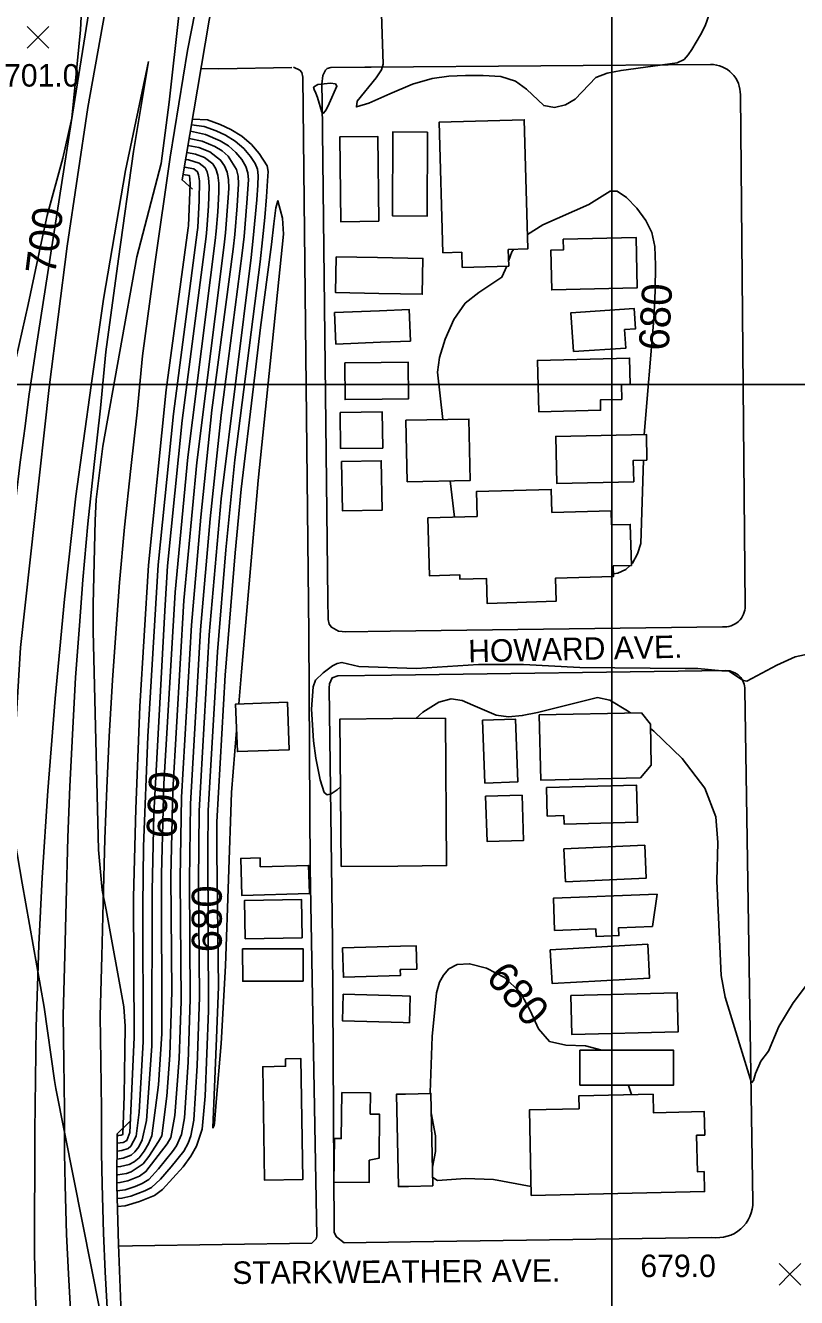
# Model space of a CAD drawing. Extents: x 79600 to 91800, y 75600 to 84400.
# Drawn here: x 86310 to 86823, y 81392 to 82239 of the extents above; entities that cross this region are included whole.
import ezdxf

# ---------------------------------------------------------------- set-up
doc = ezdxf.new("R2010")
doc.units = 0
for name, color, linetype in [('084-085$0$TI_BORDER', 7, 'Continuous'), ('084-090$0$BLDG', 7, 'Continuous'), ('084-090$0$BRIDGE', 7, 'Continuous'), ('084-090$0$GRID', 7, 'Continuous'), ('084-090$0$INDEX', 7, 'Continuous'), ('084-090$0$INDXLBL', 7, 'Continuous'), ('084-090$0$INTER', 7, 'Continuous'), ('084-090$0$INTERSTATE', 7, 'Continuous'), ('084-090$0$ROAD', 7, 'Continuous'), ('084-090$0$ROAD-NAME', 7, 'Continuous'), ('084-090$0$SPOTMARK', 7, 'Continuous'), ('084-090$0$SPOTS', 7, 'Continuous')]:
    doc.layers.add(name, color=color, linetype=linetype)

# ---------------------------------------------------------------- blocks, each defined once
blk = doc.blocks.new('084-090$0$SPOTX')
at = {"layer": '084-090$0$SPOTMARK'}
for p, q in [((-0.37, 0.358), (0.351, -0.358)), ((-0.012, 0), (-0.37, -0.358)), ((-0.012, 0), (0.347, 0.358))]:
    blk.add_line(p, q, dxfattribs=at)

msp = doc.modelspace()

# ---------------------------------------------------------------- linework, layer by layer
at = {"layer": '084-085$0$TI_BORDER'}
msp.add_lwpolyline([(79700, 84300), (86700, 84300), (86700, 79700), (79700, 79700)], close=True, dxfattribs=at)
at = {"layer": '084-090$0$BLDG'}
for p, q in [((86516.53, 82085.13), (86544.07, 82084.62)), ((86515.46, 82047.99), (86545.25, 82049.19)), ((86522.19, 82014.54), (86546.4, 82014.79)), ((86519.74, 81678.85), (86557.6, 81679.14)), ((86570.25, 81610.37), (86559.91, 81610.08)), ((86565.24, 81574.63), (86561.09, 81574.75)), ((86564.73, 81465.61), (86580.93, 81465.98))]:
    msp.add_line(p, q, dxfattribs=at)
for points in [[(86631.11, 82090.14), (86631.43, 82078.98), (86600.41, 82078.11), (86600.13, 82088.24), (86587.58, 82087.89), (86585.14, 82174.95), (86641.76, 82176.54), (86644.17, 82090.51)], [(86577.31, 82168.29), (86577.16, 82112.35), (86554.03, 82112.42), (86554.18, 82168.36)], [(86545.01, 82108.84), (86544.24, 82165.44), (86518.84, 82165.1), (86519.6, 82108.49)], [(86667.73, 82097), (86667.9, 82089.89), (86659.46, 82089.69), (86660.09, 82063.16), (86717.04, 82064.51), (86716.25, 82098.15)], [(86674.64, 82021.98), (86709.4, 82024.37), (86708.55, 82036.72), (86715.85, 82037.23), (86714.92, 82050.79), (86672.86, 82047.9)], [(86712.31, 82000.05), (86706.43, 81999.9), (86706.68, 81990.11), (86692.41, 81989.75), (86692.58, 81982.93), (86651.36, 81981.88), (86650.48, 82016.12), (86711.86, 82017.69)], [(86519.1, 81981.39), (86547.17, 81981.77), (86547.5, 81957.72), (86519.42, 81957.34)], [(86563.78, 81935.17), (86562.95, 81976.23), (86604.89, 81977.07), (86605.71, 81936.01)], [(86723.45, 81949.62), (86714.31, 81949.42), (86714.62, 81935.21), (86663.36, 81934.1), (86662.67, 81965.48), (86723.08, 81966.79)], [(86520.13, 81948.81), (86520.65, 81915.87), (86547.03, 81916.29), (86546.51, 81949.23)], [(86699.88, 81906.43), (86712.29, 81906.8), (86713.11, 81879.54), (86701.01, 81879.18), (86701.22, 81872.11), (86662.51, 81870.94), (86662.98, 81855.57), (86617.04, 81854.18), (86616.54, 81870.77), (86598.93, 81870.24), (86598.85, 81873.14), (86578.71, 81872.53), (86577.55, 81911.15), (86610.36, 81912.15), (86609.86, 81928.68), (86659.73, 81930.19), (86660.2, 81914.78), (86699.59, 81915.96)], [(86484.04, 81788.31), (86485.21, 81756.65), (86450.73, 81755.38), (86449.56, 81787.04)], [(86613.98, 81776.26), (86615.57, 81734.37), (86637.44, 81735.2), (86635.84, 81777.1)], [(86651.75, 81779.85), (86719.72, 81781.34), (86725.7, 81773.69), (86726.3, 81746.39), (86719.06, 81737.89), (86652.7, 81736.44)], [(86640.28, 81726.44), (86641.32, 81696.22), (86617.09, 81695.38), (86616.05, 81725.6)], [(86657.04, 81712.45), (86668.15, 81712.73), (86668.3, 81707.03), (86717.18, 81708.27), (86716.55, 81732.92), (86656.56, 81731.39)], [(86669.21, 81668.58), (86668.2, 81690.5), (86721.95, 81692.98), (86722.96, 81671.05)], [(86465.98, 81678.5), (86465.79, 81684.58), (86452.97, 81684.16), (86453.77, 81659.43), (86498.7, 81660.87), (86498.1, 81679.54)], [(86727.22, 81638.86), (86704.57, 81637.97), (86704.77, 81632.77), (86689.63, 81632.17), (86689.43, 81637.26), (86661.96, 81636.18), (86661.11, 81657.63), (86730.17, 81660.35)], [(86493.87, 81631.37), (86455.99, 81630.69), (86455.53, 81656.23), (86493.41, 81656.91)], [(86494.6, 81602.46), (86454.31, 81602.29), (86454.22, 81623.86), (86494.51, 81624.03)], [(86658.99, 81623.35), (86723.93, 81626.94), (86725.18, 81604.44), (86660.24, 81600.85)], [(86672.79, 81592.81), (86743.6, 81594.65), (86744.28, 81568.65), (86673.47, 81566.81)], [(86678.79, 81533.17), (86741.17, 81533.17), (86741.17, 81556.31), (86678.79, 81556.3)], [(86482.76, 81550.68), (86482.85, 81545.65), (86467.58, 81545.4), (86468.87, 81469.69), (86494.29, 81470.12), (86492.92, 81550.86)], [(86538.56, 81483.05), (86545.07, 81484.35), (86545.44, 81513.67), (86539.16, 81513.75), (86539.34, 81527.87), (86520.31, 81528.12), (86519.92, 81497.52), (86515.42, 81497.58), (86515.05, 81468.43), (86538.37, 81468.13)], [(86678.2, 81517.3), (86678, 81525.96), (86727.48, 81527.07), (86727.76, 81514.67), (86761.62, 81515.43), (86761.97, 81499.84), (86756.47, 81499.72), (86757.02, 81475.36), (86761.53, 81475.46), (86761.83, 81462.13), (86646.42, 81459.54), (86645.14, 81516.55)]]:
    msp.add_lwpolyline(points, close=True, dxfattribs=at)
for points in [[(86544.86, 82060.79), (86516.09, 82061.32), (86516.53, 82085.13)], [(86544.07, 82084.62), (86574.22, 82084.07), (86573.78, 82060.25), (86544.86, 82060.79)], [(86545.95, 82028.18), (86516.3, 82026.99), (86515.46, 82047.99)], [(86545.25, 82049.19), (86565.13, 82049.99), (86565.97, 82028.99), (86545.95, 82028.18)], [(86547.22, 81990.23), (86522.44, 81989.98), (86522.19, 82014.54)], [(86546.4, 82014.79), (86564.36, 82014.97), (86564.61, 81990.41), (86547.22, 81990.23)], [(86554.32, 81777.37), (86518.97, 81777.09), (86519.74, 81678.85)], [(86557.6, 81679.14), (86590.04, 81679.4), (86589.28, 81777.64), (86554.32, 81777.37)], [(86559.91, 81610.08), (86559.16, 81610.06), (86559.27, 81606.1), (86521.34, 81605.04), (86520.79, 81624.53), (86559.39, 81625.61)], [(86559.39, 81625.61), (86569.82, 81625.9), (86570.25, 81610.37)], [(86561.09, 81574.75), (86520.75, 81575.89), (86521.25, 81593.71), (86560.49, 81592.6)], [(86560.49, 81592.6), (86565.74, 81592.45), (86565.24, 81574.63)], [(86562.68, 81527.14), (86556.58, 81527), (86557.97, 81465.46), (86564.73, 81465.61)], [(86580.93, 81465.98), (86579.54, 81527.52), (86562.68, 81527.14)]]:
    msp.add_lwpolyline(points, dxfattribs=at)
at = {"layer": '084-090$0$BRIDGE'}
for points in [[(86456.8, 82330.29), (86449.13, 82325.73), (86432.04, 82242.97), (86413.95, 82136.42), (86420.8, 82130.15)], [(86379.08, 81508.8), (86370.67, 81500.53), (86370.55, 81466.26), (86371.56, 81426.9), (86373.04, 81386.46), (86376.84, 81313.63), (86386.66, 81304.93)]]:
    msp.add_lwpolyline(points, dxfattribs=at)
at = {"layer": '084-090$0$GRID'}
msp.add_line((90000, 82000), (85000, 82000), dxfattribs=at)
at = {"layer": '084-090$0$INDEX'}
msp.add_line((86592.52, 81935.75), (86595.38, 81911.69), dxfattribs=at)
for points in [[(86376.79, 81293.58), (86329.73, 81530.85), (86329.01, 81536.23), (86321.99, 81585.06), (86307.33, 81667.68), (86302.54, 81696.37), (86295.81, 81784.81), (86294.2, 81797), (86299.03, 81895.79), (86299.37, 81983.02), (86299.38, 81994.76), (86299.42, 81999.97), (86311.5, 82053.46), (86320.33, 82095.33), (86324.17, 82112.77), (86334.58, 82150.97), (86340.41, 82177.49), (86346.25, 82236.41), (86348.08, 82271.45)], [(86467.51, 82096.46), (86468.95, 82111.46), (86470.05, 82125.17), (86470.81, 82135.76), (86471.13, 82142.07), (86470.6, 82145.77), (86465.2, 82154.1), (86460.1, 82159.94), (86453.69, 82165.57), (86446.4, 82170.04), (86439.35, 82173.26), (86430.72, 82176.45), (86420.83, 82176.95)], [(86436.65, 82102.33), (86437.73, 82115.1), (86438.41, 82128.19), (86438.38, 82134.33), (86437.78, 82139.66), (86436.42, 82143.86), (86434.36, 82147.05), (86428.74, 82151.3), (86422.82, 82153.59), (86417.05, 82154.67)], [(86721.67, 81966.76), (86727.92, 82043.67), (86728.89, 82062.58), (86729.23, 82079.52), (86728.65, 82092.09), (86726.67, 82101.41), (86722.73, 82109.48), (86716.67, 82117.68), (86709.74, 82124.79), (86703.58, 82128.99), (86699.03, 82128.95), (86684.85, 82120.07), (86654.05, 82106.41), (86643.9, 82100.08)], [(86370.59, 81478.55), (86372.98, 81478.8), (86378.73, 81480.23), (86381.93, 81481.89), (86385.27, 81484.74), (86388.61, 81488.98), (86391.6, 81494.07), (86393.85, 81499.22), (86398.15, 81533.36), (86400.32, 81567.34), (86400.19, 81673.6), (86401.86, 81733.87), (86409.22, 81861.69), (86417.77, 81951.74), (86435.89, 82095.94), (86436.65, 82102.33)], [(86370.91, 81452.26), (86376.11, 81452.65), (86385.45, 81455.64), (86395.55, 81459.64), (86400.93, 81463.5), (86414.56, 81478.69), (86419.8, 81485.72), (86423.54, 81492.5), (86427.34, 81503.72), (86429.37, 81525.75), (86431.41, 81582.57), (86430.98, 81688.95), (86431.3, 81716.08), (86437.46, 81821.94), (86443.13, 81889.88), (86449.09, 81949.75), (86465.79, 82081.85), (86467.51, 82096.46)], [(86634.77, 82090.24), (86633.53, 82088.6), (86631.33, 82082.35)], [(86630.1, 82078.94), (86626.85, 82071.59), (86611.52, 82061.37), (86602.48, 82054.31), (86594.81, 82043.35), (86589.02, 82030.38), (86585.34, 82018.17), (86583.88, 82008.36), (86587.64, 81976.73)], [(86713.09, 81880.43), (86713.74, 81881.08), (86717.17, 81887.11), (86719.47, 81894.07), (86721.08, 81949.57)], [(86701.17, 81873.97), (86704.13, 81874.39), (86709.34, 81876.69), (86712.17, 81879.51)], [(86693.51, 81556.3), (86682.53, 81559.3), (86669.46, 81559.7), (86658.47, 81562.24), (86651.28, 81570.6), (86645.79, 81582.73), (86638.94, 81595.11), (86628.62, 81604.81), (86616.53, 81611.15), (86605.34, 81614), (86597.11, 81613.48), (86591.58, 81610.56), (86587.87, 81606.44), (86585.21, 81601.74), (86583.24, 81594.72), (86580.39, 81565.6), (86579.15, 81528.12), (86579.17, 81527.51)], [(86713.12, 81526.75), (86711.36, 81532.22), (86710.88, 81533.17)], [(86579.83, 81514.71), (86582.63, 81499.25), (86582.75, 81488.94), (86580.65, 81478.31)], [(86580.8, 81471.59), (86583.94, 81469.51), (86602.52, 81470.93), (86621.18, 81470.17), (86646.28, 81465.49)]]:
    msp.add_lwpolyline(points, dxfattribs=at)
at = {"layer": '084-090$0$INTER'}
for points in [[(86766.66, 82251.72), (86762.23, 82239.02), (86759.18, 82233.13), (86753.23, 82223.38), (86750.95, 82219.69), (86748.17, 82216.78), (86743.58, 82214.56), (86706.24, 82209.37), (86696.91, 82207.57), (86689.46, 82204.64), (86675.7, 82190.27), (86669.23, 82186.45), (86661.79, 82184.69), (86654.74, 82185.95), (86643.27, 82196.87), (86636.02, 82202.34), (86626.09, 82205.24), (86614.44, 82206.07), (86602.6, 82205.92), (86591.56, 82205.52), (86580.32, 82204.02), (86567.37, 82200.24), (86552.19, 82193.78), (86538.25, 82187.5), (86530.03, 82185.07), (86530.48, 82188.95), (86543.07, 82204.55), (86546.77, 82209.84), (86547.84, 82213.67), (86546.77, 82247.21)], [(86354.74, 81853.58), (86355.99, 81909.42), (86356.64, 81923.44), (86361.06, 81958.9), (86383.77, 82085.23), (86400.02, 82147.41), (86405.24, 82188.27), (86412.03, 82248.11)], [(86455.16, 82098.81), (86457.12, 82121.14), (86458.04, 82136.52), (86457.71, 82141.19), (86456.36, 82145.37), (86453.69, 82150), (86449.8, 82154.79), (86444.91, 82159.13), (86439.34, 82162.54), (86429.42, 82166.65), (86419.45, 82168.81)], [(86461.33, 82097.64), (86463.59, 82123.16), (86464.27, 82132.94), (86464.58, 82139.29), (86464.16, 82143.48), (86462.55, 82147.28), (86459.44, 82152.05), (86454.95, 82157.36), (86449.3, 82162.35), (86442.87, 82166.29), (86436.61, 82169.14), (86428.64, 82172.01), (86420.17, 82173.1)], [(86442.82, 82101.16), (86444.66, 82124.48), (86444.96, 82130.96), (86444.82, 82136.62), (86443.97, 82141.56), (86442.17, 82145.91), (86439.51, 82149.63), (86432.27, 82155.05), (86425.02, 82157.94), (86417.84, 82159.34)], [(86448.99, 82099.98), (86450.66, 82119.13), (86451.5, 82133.74), (86451.27, 82138.9), (86450.16, 82143.47), (86444.66, 82152.21), (86440.52, 82155.91), (86435.8, 82158.8), (86427.22, 82162.29), (86418.64, 82164.04)], [(86430.47, 82103.51), (86431.59, 82118.84), (86431.94, 82132.04), (86431.58, 82137.75), (86430.66, 82141.81), (86429.22, 82144.48), (86425.21, 82147.55), (86418.22, 82149.79), (86416.27, 82150.12)], [(86424.3, 82104.68), (86425.33, 82122.63), (86425.39, 82135.84), (86424.9, 82139.76), (86424.07, 82141.9), (86421.68, 82143.81), (86415.41, 82145.03)], [(86418.13, 82105.85), (86419.2, 82133.94), (86418.92, 82139.32), (86414.58, 82140.14)], [(86450.2, 81769.52), (86446.77, 81728.17), (86442.84, 81612.5), (86439.82, 81560.92), (86436.69, 81521.71), (86435.44, 81507.49), (86435.17, 81506.18), (86434.47, 81504.59), (86436.91, 81564.3), (86438.07, 81598.61), (86437.08, 81688.5), (86437, 81708.66), (86442.64, 81806.27), (86449.19, 81887.81), (86453.19, 81930.34), (86461.35, 81998.67), (86466.14, 82038.16), (86473.54, 82093.27), (86475, 82107.25), (86476.29, 82117.87), (86477.67, 82122.51), (86480.73, 82111), (86481.51, 82100.25)], [(86370.56, 81467.94), (86372.48, 81468.14), (86377.81, 81469.2), (86385.62, 81472.42), (86389.81, 81475.44), (86403.92, 81494.08), (86406.46, 81498.13), (86409, 81512.88), (86411.88, 81550.79), (86413.2, 81589.02), (86412.57, 81671.11), (86413.56, 81724.94), (86420.17, 81839.69), (86426.38, 81911.6), (86433.79, 81982.9), (86447.85, 82090.31), (86448.99, 82099.98)], [(86370.57, 81473.23), (86371.01, 81473.27), (86376.79, 81474.26), (86380.09, 81475.35), (86387.9, 81480.7), (86391.87, 81485.61), (86398.11, 81495.5), (86400.37, 81499.21), (86403.8, 81525.68), (86405.82, 81553.06), (86407.11, 81595.34), (86406.38, 81672.35), (86407.71, 81729.41), (86415, 81856.19), (86423.67, 81948.17), (86441.87, 82093.12), (86442.82, 82101.16)], [(86370.61, 81483.85), (86374.76, 81484.39), (86379.95, 81486.39), (86382.54, 81488.58), (86385.11, 81491.95), (86387.42, 81496.57), (86390.18, 81509.48), (86393.86, 81558.97), (86393.96, 81662.49), (86395.04, 81713.86), (86402.45, 81849.32), (86404.29, 81879.12), (86413.95, 81976.12), (86429.91, 82098.76), (86430.47, 82103.51)], [(86370.63, 81489.1), (86373.74, 81489.45), (86377.96, 81490.89), (86379.8, 81492.43), (86383.25, 81499.07), (86385.25, 81514.98), (86387.89, 81561.94), (86387.87, 81652.56), (86388.23, 81692.08), (86391.11, 81765.49), (86397.98, 81879.77), (86408.09, 81980.52), (86423.92, 82101.58), (86424.3, 82104.68)], [(86370.64, 81462.7), (86376.08, 81463.39), (86382.77, 81465.49), (86387.36, 81467.5), (86391.72, 81470.17), (86398.17, 81477.25), (86407.47, 81488.95), (86410.21, 81492.64), (86413.47, 81500.2), (86415.41, 81511.29), (86417.94, 81548.51), (86419.38, 81590.37), (86418.76, 81669.86), (86419.41, 81720.47), (86426.08, 81836.48), (86432.53, 81910.63), (86439.82, 81979.67), (86453.83, 82087.49), (86455.16, 82098.81)], [(86370.65, 81494.32), (86374.63, 81494.85), (86377.07, 81496.27), (86379.07, 81501.57), (86381.92, 81564.91), (86381.58, 81658.34), (86383.04, 81717.18), (86385.82, 81785.41), (86391.58, 81879.64), (86403.35, 81996.51), (86417.94, 82104.39), (86418.13, 82105.85)], [(86481.51, 82100.25), (86464.48, 81936.11), (86453.45, 81808.6), (86451.67, 81787.12)], [(86370.78, 81457.44), (86373.79, 81457.7), (86379.84, 81459.08), (86389.1, 81462.58), (86393.63, 81464.91), (86399.55, 81470.37), (86406.56, 81478.63), (86415, 81489.18), (86417.85, 81494.38), (86419.69, 81499.4), (86421.81, 81509.7), (86424.01, 81546.23), (86425.57, 81591.73), (86424.94, 81668.61), (86425.26, 81716), (86431.98, 81833.27), (86440.01, 81923.96), (86459.81, 82084.67), (86461.33, 82097.64)], [(86370.67, 81499.49), (86371.71, 81499.57), (86373.26, 81499.72), (86374.34, 81500.12), (86375.39, 81525.98), (86375.75, 81556.09), (86375.94, 81572.3), (86375.16, 81585.25), (86363.25, 81650.02), (86360.78, 81663.09), (86358.18, 81689.91), (86354.6, 81835.72), (86354.74, 81853.58)], [(86519.32, 81731.86), (86517.15, 81729.89), (86513.24, 81727.19), (86510.55, 81726.68), (86508.61, 81728.16), (86505.74, 81736.49), (86502.89, 81751.07), (86501.38, 81762.46), (86500.18, 81783.76), (86501.11, 81798.56), (86502.72, 81802.95), (86507.77, 81807.82), (86514.01, 81812.45), (86517.23, 81814.15), (86520.34, 81814.87), (86531.64, 81812.12), (86570.06, 81810.79), (86611.29, 81813.34), (86641.35, 81813.4), (86678.75, 81811.34), (86748.81, 81810.78), (86757.32, 81810.89), (86773.28, 81809.2), (86778.16, 81808.91), (86785.07, 81804.32), (86787.69, 81802.68), (86789.98, 81802.25), (86809.92, 81813.03), (86822.14, 81818.63), (86833.47, 81820.99)], [(86712.42, 81781.18), (86710.51, 81782.67), (86698.64, 81789.69), (86690.5, 81791.41), (86650.54, 81781.41), (86640.42, 81779.38), (86631.36, 81778.65), (86623.03, 81779.7), (86607.6, 81786.42), (86600.36, 81789.5), (86593.15, 81790.5), (86584.86, 81788.27), (86574.18, 81781.71), (86569.47, 81777.49)], [(86772.77, 81606.2), (86769.99, 81668.93), (86770.73, 81694.8), (86769.25, 81711.91), (86762.01, 81730.96), (86746.92, 81750.85), (86727.94, 81769.04), (86725.77, 81770.74)], [(86840.92, 81614.86), (86820.84, 81588.04), (86811.31, 81572.24), (86804.49, 81555.63), (86799.27, 81549), (86795.78, 81540.78), (86794.43, 81536.09), (86792.96, 81534.52), (86775.53, 81591.63), (86772.77, 81606.2)]]:
    msp.add_lwpolyline(points, dxfattribs=at)
msp.add_lwpolyline([(86516.03, 82200.5), (86516.97, 82198.81), (86511.85, 82187.36), (86509.83, 82183.17), (86508.16, 82180.88), (86506.95, 82181.47), (86504, 82191.3), (86502.87, 82194.31), (86501.95, 82196.65), (86501.5, 82198.21), (86504.22, 82199.98), (86512.7, 82201.01)], close=True, dxfattribs=at)
at = {"layer": '084-090$0$INTERSTATE'}
for points in [[(86435.5, 82314.33), (86417.57, 82222.6), (86405.92, 82151.62), (86395.82, 82080.35), (86387.47, 82019.13), (86383.98, 81981.73), (86379.72, 81944.18), (86375.63, 81904.92), (86372.29, 81867.99), (86370.12, 81837.55), (86367.53, 81803.1), (86365.43, 81765.56), (86363.76, 81730.96), (86362.4, 81697.29), (86361.28, 81654.52), (86360.39, 81619), (86359.4, 81579.31), (86359.7, 81549.06), (86360.17, 81517.1), (86360.3, 81488.08), (86360.66, 81467.09), (86361.6, 81434.52), (86362.78, 81408.6), (86364.49, 81376.35)], [(86369.09, 82285.06), (86351.15, 82184.6), (86337.3, 82092.31), (86325.43, 81998.04), (86306.4, 81824.79), (86290.71, 81569.93), (86292.16, 81339.46), (86295.73, 81279.48), (86298.84, 81207.73), (86303.93, 81113.06), (86310.03, 80995.43), (86315.94, 80881.82), (86320.99, 80792.25), (86327.38, 80676.92)], [(86355.11, 82269.65), (86339.94, 82174.72), (86318.33, 82034.83), (86316.8, 82024.67), (86311.93, 81992.08), (86309.38, 81972.35), (86306.09, 81948.4), (86303.16, 81923.88), (86299.92, 81893.72), (86295.42, 81853.63), (86293.11, 81826.2), (86290.74, 81799.89), (86287.02, 81757.1), (86283.67, 81710.16), (86281.31, 81670.2), (86279.38, 81632.38), (86277.21, 81588.11), (86275.95, 81545.71), (86274.6, 81496.96), (86274.58, 81483.32), (86274.7, 81455.41), (86274.73, 81421.71), (86275.35, 81389.92)], [(86388.06, 80000), (86385.79, 80033.24), (86360.4, 80494.29), (86345.92, 80771.43), (86336, 80963.54), (86326.86, 81137.91), (86320.52, 81263.67), (86318.07, 81324.48), (86315.73, 81420.48), (86315.85, 81502.31), (86316.71, 81571.79), (86318.48, 81626.61), (86320.82, 81671.41), (86324.57, 81729.19), (86329.36, 81790.68), (86335.5, 81856.97), (86343.16, 81925.6), (86353.39, 81999.49), (86361.62, 82057.01), (86376.21, 82142.68), (86391.47, 82215.41)], [(86391.47, 82215.41), (86381.61, 82155.34), (86371.46, 82083.74), (86363.04, 82021.94), (86359.52, 81984.26), (86355.27, 81946.83), (86351.16, 81907.3), (86347.78, 81869.97), (86345.6, 81839.35), (86342.99, 81804.71), (86340.87, 81766.84), (86339.2, 81732.05), (86337.82, 81698.11), (86336.7, 81655.15), (86335.81, 81619.61), (86334.8, 81579.5), (86335.11, 81548.75), (86335.58, 81516.87), (86335.71, 81487.81), (86336.08, 81466.52), (86337.03, 81433.61), (86338.22, 81407.38), (86339.94, 81375.04)]]:
    msp.add_lwpolyline(points, dxfattribs=at)
at = {"layer": '084-090$0$ROAD'}
for p, q in [((86535.55, 82211.61), (86539.83, 82211.64)), ((86539.83, 82211.64), (86765.83, 82213.34)), ((86785.66, 82193.02), (86788.89, 81852.55)), ((86773.74, 81838.58), (86552.38, 81835.71)), ((86552.38, 81835.71), (86522.94, 81835.33)), ((86517.6, 81805.94), (86553.36, 81806.41)), ((86553.36, 81806.41), (86776.08, 81809.35)), ((86788.6, 81796.66), (86794.04, 81455.54)), ((86766.72, 81431.65), (86565.96, 81428.66)), ((86380.83, 81425.91), (86371.6, 81425.81)), ((86500.19, 81427.68), (86380.83, 81425.91)), ((86565.96, 81428.66), (86521.75, 81428.01))]:
    msp.add_line(p, q, dxfattribs=at)
for points in [[(86426.56, 82210.69), (86438.38, 82210.46), (86487, 82211.24)], [(86500.19, 81427.68), (86503.17, 81430.69), (86503.55, 81432.38), (86499.16, 81677.98), (86498.25, 81834.19), (86494.25, 82204.94), (86493.59, 82207.93), (86492.28, 82209.61), (86488.11, 82211.67)], [(86535.55, 82211.61), (86512.86, 82211.34), (86510.53, 82210.75), (86509.36, 82209.59), (86507.62, 82206.09), (86507.03, 82200.27), (86507.18, 82188.36), (86510.89, 81856.72), (86511.08, 81843.47), (86511.74, 81840.35), (86513.31, 81838.28), (86518.13, 81835.7), (86522.94, 81835.33)], [(86517.6, 81805.94), (86513.84, 81804.62), (86512.04, 81800.46), (86511.92, 81797.73), (86514.04, 81629.18), (86515.1, 81436.71), (86515.24, 81434.9), (86516.68, 81431.91), (86521.75, 81428.01)]]:
    msp.add_lwpolyline(points, dxfattribs=at)
for centre, radius, start, end in [((86765.97, 82193.65), 19.7, 358.18785, 90.43118), ((86775, 81852.41), 13.89, 264.81915, 0.54336), ((86776.24, 81796.98), 12.37, 358.52649, 90.76448), ((86770.27, 81455.16), 23.78, 261.43041, 0.91382)]:
    msp.add_arc(centre, radius, start, end, dxfattribs=at)

# ---------------------------------------------------------------- block references
at = {"layer": '084-090$0$SPOTS', "xscale": 20, "yscale": 20}
for p in [(86318.2, 82231.42), (86818.87, 81407.03)]:
    msp.add_blockref('084-090$0$SPOTX', p, dxfattribs=at)

# ---------------------------------------------------------------- texts
at = {"layer": '084-090$0$INDXLBL'}
for s, rotation, p in [('700', 82.87216, (86329.36, 82072.62)), ('680', 86.8189, (86737.9, 82022.33)), ('690', 87.27262, (86409.99, 81697.25)), ('680', 90, (86440.34, 81621.64)), ('680', 310.92568, (86615.47, 81604.39))]:
    msp.add_text(s, height=20, rotation=rotation, dxfattribs=at).set_placement(p)
at = {"layer": '084-090$0$ROAD-NAME'}
for s, rotation, p in [('HOWARD AVE.', 1.26282, (86604.58, 81814.83)), ('STARKWEATHER AVE.', 0.40808, (86447.33, 81400.55))]:
    msp.add_text(s, height=15, rotation=rotation, dxfattribs=at).set_placement(p)
at = {"layer": '084-090$0$SPOTS'}
for s, p in [('701.0', (86295.39, 82198.61)), ('679.0', (86719.1, 81405.16))]:
    msp.add_text(s, height=15, dxfattribs=at).set_placement(p)

doc.saveas('drawing.dxf')
